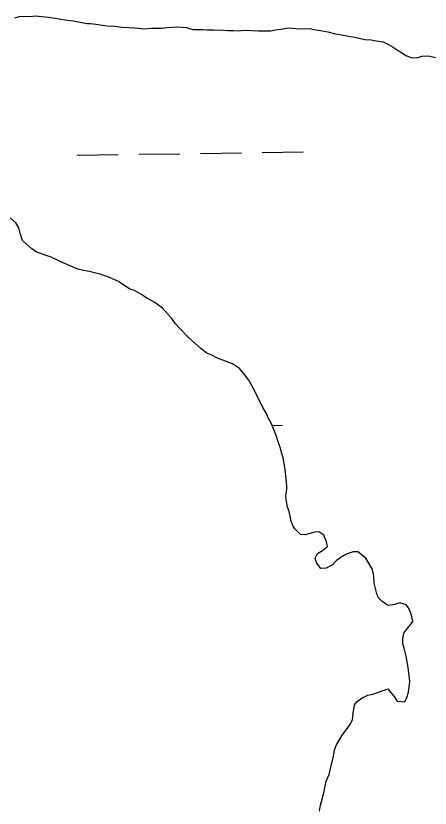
# Model space of a CAD drawing. Extents: x 3807117 to 3845308, y 337856 to 363736.
# Drawn here: x 3842481 to 3842804, y 353352 to 353969 of the extents above; entities that cross this region are included whole.
import ezdxf

# ---------------------------------------------------------------- set-up
doc = ezdxf.new("R2010")
doc.units = 0
doc.layers.add('V-TOPO-SHOR', color=7, linetype='Continuous')
doc.layers.add('V-WETL-SWMP', color=7, linetype='Continuous')

msp = doc.modelspace()

# ---------------------------------------------------------------- linework, layer by layer
at = {"layer": 'V-TOPO-SHOR'}
for p, q in [((3842484.17, 353967.91), (3842488.52, 353968.38)), ((3842488.52, 353968.38), (3842492.49, 353968.04)), ((3842492.49, 353968.04), (3842496.45, 353968.51)), ((3842496.45, 353968.51), (3842506.77, 353967.49)), ((3842480.61, 353967.06), (3842484.17, 353967.91)), ((3842506.77, 353967.49), (3842511.94, 353966.78)), ((3842511.94, 353966.78), (3842519.49, 353965.32)), ((3842519.49, 353965.32), (3842526.24, 353964.64)), ((3842526.24, 353964.64), (3842536.59, 353962.43)), ((3842536.59, 353962.43), (3842539.76, 353962.48)), ((3842539.76, 353962.48), (3842545.32, 353961.78)), ((3842545.32, 353961.78), (3842552.08, 353960.7)), ((3842552.08, 353960.7), (3842558.03, 353960.4)), ((3842558.03, 353960.4), (3842563.99, 353959.71)), ((3842563.99, 353959.71), (3842573.91, 353959.08)), ((3842573.91, 353959.08), (3842581.06, 353958.41)), ((3842581.06, 353958.41), (3842587, 353958.9)), ((3842587, 353958.9), (3842595.32, 353959.04)), ((3842595.32, 353959.04), (3842598.88, 353959.49)), ((3842598.88, 353959.49), (3842603.64, 353959.57)), ((3842603.64, 353959.57), (3842607.59, 353960.03)), ((3842607.59, 353960.03), (3842613.95, 353959.35)), ((3842613.95, 353959.35), (3842619.13, 353957.85)), ((3842619.13, 353957.85), (3842627.05, 353957.98)), ((3842627.05, 353957.98), (3842630.23, 353957.63)), ((3842630.23, 353957.63), (3842635.38, 353957.72)), ((3842635.38, 353957.72), (3842642.92, 353957.45)), ((3842642.92, 353957.45), (3842646.1, 353957.1)), ((3842646.1, 353957.1), (3842650.85, 353957.18)), ((3842650.85, 353957.18), (3842654.82, 353956.85)), ((3842654.82, 353956.85), (3842659.18, 353957.32)), ((3842659.18, 353957.32), (3842670.29, 353956.71)), ((3842670.29, 353956.71), (3842679.8, 353956.87)), ((3842679.8, 353956.87), (3842683.35, 353957.72)), ((3842683.35, 353957.72), (3842687.71, 353958.19)), ((3842687.71, 353958.19), (3842694.04, 353959.08)), ((3842694.04, 353959.08), (3842699.59, 353958.78)), ((3842699.59, 353958.78), (3842703.56, 353958.45)), ((3842703.56, 353958.45), (3842710.3, 353958.56)), ((3842710.3, 353958.56), (3842713.48, 353957.82)), ((3842713.48, 353957.82), (3842718.65, 353957.11)), ((3842718.65, 353957.11), (3842724.22, 353956.01)), ((3842724.22, 353956.01), (3842730.19, 353954.53)), ((3842730.19, 353954.53), (3842736.15, 353953.44)), ((3842736.15, 353953.44), (3842745.3, 353952)), ((3842745.3, 353952), (3842753.26, 353950.15)), ((3842753.26, 353950.15), (3842758.02, 353949.83)), ((3842758.02, 353949.83), (3842762, 353949.11)), ((3842762, 353949.11), (3842767.56, 353948.4)), ((3842767.56, 353948.4), (3842771.56, 353946.09)), ((3842771.56, 353946.09), (3842775.16, 353944.17)), ((3842775.16, 353944.17), (3842779.17, 353941.46)), ((3842779.17, 353941.46), (3842782.37, 353939.53)), ((3842782.37, 353939.53), (3842785.18, 353937.6)), ((3842785.18, 353937.6), (3842789.17, 353936.08)), ((3842797.48, 353937.01), (3842802.63, 353937.49)), ((3842802.63, 353937.49), (3842808.2, 353935.99)), ((3842789.17, 353936.08), (3842793.93, 353935.76)), ((3842793.93, 353935.76), (3842797.48, 353937.01)), ((3842481.28, 353807.28), (3842476.88, 353811.2)), ((3842483.69, 353803.34), (3842481.28, 353807.28)), ((3842484.52, 353799.38), (3842483.69, 353803.34)), ((3842486.56, 353793.45), (3842484.52, 353799.38)), ((3842489.35, 353791.1), (3842486.56, 353793.45)), ((3842493.75, 353787.18), (3842489.35, 353791.1)), ((3842497.34, 353784.43), (3842493.75, 353787.18)), ((3842508.87, 353780.57), (3842497.34, 353784.43)), ((3842518.03, 353776.3), (3842508.87, 353780.57)), ((3842523.6, 353773.97), (3842518.03, 353776.3)), ((3842529.57, 353771.25), (3842523.6, 353773.97)), ((3842533.94, 353770.1), (3842529.57, 353771.25)), ((3842538.31, 353769.34), (3842533.94, 353770.1)), ((3842541.49, 353768.58), (3842538.31, 353769.34)), ((3842547.05, 353767.44), (3842541.49, 353768.58)), ((3842554.21, 353764.73), (3842547.05, 353767.44)), ((3842561.37, 353761.63), (3842554.21, 353764.73)), ((3842570.15, 353755.76), (3842561.37, 353761.63)), ((3842573.72, 353754.6), (3842570.15, 353755.76)), ((3842579.3, 353751.48), (3842573.72, 353754.6)), ((3842583.29, 353748.74), (3842579.3, 353751.48)), ((3842589.67, 353745.23), (3842583.29, 353748.74)), ((3842595.65, 353740.93), (3842589.67, 353745.23)), ((3842602.46, 353733.06), (3842595.65, 353740.93)), ((3842605.67, 353728.73), (3842602.46, 353733.06)), ((3842608.88, 353725.19), (3842605.67, 353728.73)), ((3842615.68, 353718.12), (3842608.88, 353725.19)), ((3842625.27, 353709.48), (3842615.68, 353718.12)), ((3842630.06, 353705.96), (3842625.27, 353709.48)), ((3842634.04, 353704.41), (3842630.06, 353705.96)), ((3842638.42, 353702.07), (3842634.04, 353704.41)), ((3842649.96, 353697.42), (3842638.42, 353702.07)), ((3842655.54, 353693.9), (3842649.96, 353697.42)), ((3842658.75, 353690.36), (3842655.54, 353693.9)), ((3842662.76, 353684.85), (3842658.75, 353690.36)), ((3842666.79, 353677.75), (3842662.76, 353684.85)), ((3842673.66, 353663.54), (3842666.79, 353677.75)), ((3842676.47, 353658.81), (3842673.66, 353663.54)), ((3842677.69, 353656.05), (3842676.47, 353658.81)), ((3842680.51, 353650.92), (3842677.69, 353656.05)), ((3842684.16, 353641.83), (3842680.51, 353650.92)), ((3842685.8, 353635.9), (3842684.16, 353641.83)), ((3842687.42, 353631.95), (3842685.8, 353635.9)), ((3842688.25, 353628.39), (3842687.42, 353631.95)), ((3842689.47, 353624.44), (3842688.25, 353628.39)), ((3842691.14, 353615.34), (3842689.47, 353624.44)), ((3842692.45, 353602.66), (3842691.14, 353615.34)), ((3842691.72, 353595.12), (3842692.48, 353599.49)), ((3842692.48, 353599.49), (3842692.45, 353602.66)), ((3842691.75, 353591.95), (3842691.72, 353595.12)), ((3842692.99, 353586.02), (3842691.75, 353591.95)), ((3842694.22, 353582.46), (3842692.99, 353586.02)), ((3842695.04, 353579.3), (3842694.22, 353582.46)), ((3842695.47, 353575.73), (3842695.04, 353579.3)), ((3842697.09, 353571.78), (3842695.47, 353575.73)), ((3842698.7, 353569.02), (3842697.09, 353571.78)), ((3842703.1, 353564.7), (3842698.7, 353569.02)), ((3842706.67, 353564.34), (3842703.1, 353564.7)), ((3842714.18, 353566.39), (3842706.67, 353564.34)), ((3842717.35, 353566.82), (3842714.18, 353566.39)), ((3842721.34, 353564.08), (3842717.35, 353566.82)), ((3842723.37, 353558.94), (3842721.34, 353564.08)), ((3842720.26, 353552.17), (3842724.19, 353555.38)), ((3842724.19, 353555.38), (3842723.37, 353558.94)), ((3842714.37, 353546.17), (3842716.32, 353549.76)), ((3842716.32, 353549.76), (3842720.26, 353552.17)), ((3842739.31, 353549.57), (3842736.15, 353547.96)), ((3842744.05, 353551.2), (3842739.31, 353549.57)), ((3842747.62, 353551.23), (3842744.05, 353551.2)), ((3842754.01, 353546.14), (3842747.62, 353551.23)), ((3842715.59, 353542.62), (3842714.37, 353546.17)), ((3842718.8, 353538.29), (3842715.59, 353542.62)), ((3842731.03, 353544.34), (3842727.89, 353541.14)), ((3842736.15, 353547.96), (3842731.03, 353544.34)), ((3842759.24, 353537.46), (3842754.01, 353546.14)), ((3842723.16, 353538.33), (3842718.8, 353538.29)), ((3842727.89, 353541.14), (3842723.16, 353538.33)), ((3842760.08, 353532.32), (3842759.24, 353537.46)), ((3842760.53, 353526.77), (3842760.08, 353532.32)), ((3842762.58, 353518.47), (3842760.53, 353526.77)), ((3842763.8, 353515.31), (3842762.58, 353518.47)), ((3842766.6, 353512.56), (3842763.8, 353515.31)), ((3842771.39, 353509.43), (3842766.6, 353512.56)), ((3842776.14, 353510.26), (3842771.39, 353509.43)), ((3842780.49, 353511.49), (3842776.14, 353510.26)), ((3842785.26, 353509.95), (3842780.49, 353511.49)), ((3842787.26, 353507.59), (3842785.26, 353509.95)), ((3842789.29, 353502.85), (3842787.26, 353507.59)), ((3842790.53, 353496.92), (3842789.29, 353502.85)), ((3842785.83, 353490.93), (3842788.57, 353494.12)), ((3842788.57, 353494.12), (3842790.53, 353496.92)), ((3842782.72, 353483.37), (3842783.48, 353487.74)), ((3842783.48, 353487.74), (3842785.83, 353490.93)), ((3842782.76, 353479.4), (3842782.72, 353483.37)), ((3842783.99, 353475.05), (3842782.76, 353479.4)), ((3842785.23, 353469.91), (3842783.99, 353475.05)), ((3842786.89, 353461.21), (3842785.23, 353469.91)), ((3842787.74, 353454.87), (3842786.89, 353461.21)), ((3842787.07, 353441.78), (3842788.18, 353450.12)), ((3842788.18, 353450.12), (3842787.74, 353454.87)), ((3842759.33, 353440.34), (3842771.19, 353444.41)), ((3842771.19, 353444.41), (3842776.4, 353437.72)), ((3842751.03, 353437.49), (3842755.37, 353439.51)), ((3842755.37, 353439.51), (3842759.33, 353440.34)), ((3842776.4, 353437.72), (3842778.41, 353434.97)), ((3842784.36, 353434.23), (3842785.91, 353437.81)), ((3842785.91, 353437.81), (3842787.07, 353441.78)), ((3842744, 353425.54), (3842745.14, 353431.89)), ((3842745.14, 353431.89), (3842747.09, 353434.68)), ((3842747.09, 353434.68), (3842751.03, 353437.49)), ((3842778.41, 353434.97), (3842784.36, 353434.23)), ((3842743.66, 353420.38), (3842744, 353425.54)), ((3842741.32, 353416), (3842743.66, 353420.38)), ((3842735.44, 353408.41), (3842741.32, 353416)), ((3842730.75, 353400.44), (3842735.44, 353408.41)), ((3842728.85, 353392.1), (3842729.6, 353396.86)), ((3842729.6, 353396.86), (3842730.75, 353400.44)), ((3842726.93, 353384.55), (3842728.85, 353392.1)), ((3842725.41, 353377.8), (3842726.93, 353384.55)), ((3842723.08, 353372.62), (3842725.41, 353377.8)), ((3842721.18, 353363.49), (3842723.08, 353372.62)), ((3842718.49, 353353.95), (3842721.18, 353363.49)), ((3842717.74, 353349.19), (3842718.49, 353353.95))]:
    msp.add_line(p, q, dxfattribs=at)
at = {"layer": 'V-WETL-SWMP'}
for p, q in [((3842484.17, 353967.91), (3842488.52, 353968.38)), ((3842488.52, 353968.38), (3842492.49, 353968.04)), ((3842492.49, 353968.04), (3842496.45, 353968.51)), ((3842496.45, 353968.51), (3842506.77, 353967.49)), ((3842480.61, 353967.06), (3842484.17, 353967.91)), ((3842506.77, 353967.49), (3842511.94, 353966.78)), ((3842511.94, 353966.78), (3842519.49, 353965.32)), ((3842519.49, 353965.32), (3842526.24, 353964.64)), ((3842526.24, 353964.64), (3842536.59, 353962.43)), ((3842536.59, 353962.43), (3842539.76, 353962.48)), ((3842539.76, 353962.48), (3842545.32, 353961.78)), ((3842545.32, 353961.78), (3842552.08, 353960.7)), ((3842552.08, 353960.7), (3842558.03, 353960.4)), ((3842558.03, 353960.4), (3842563.99, 353959.71)), ((3842563.99, 353959.71), (3842573.91, 353959.08)), ((3842573.91, 353959.08), (3842581.06, 353958.41)), ((3842581.06, 353958.41), (3842587, 353958.9)), ((3842587, 353958.9), (3842595.32, 353959.04)), ((3842595.32, 353959.04), (3842598.88, 353959.49)), ((3842598.88, 353959.49), (3842603.64, 353959.57)), ((3842603.64, 353959.57), (3842607.59, 353960.03)), ((3842607.59, 353960.03), (3842613.95, 353959.35)), ((3842613.95, 353959.35), (3842619.13, 353957.85)), ((3842619.13, 353957.85), (3842627.05, 353957.98)), ((3842627.05, 353957.98), (3842630.23, 353957.63)), ((3842630.23, 353957.63), (3842635.38, 353957.72)), ((3842635.38, 353957.72), (3842642.92, 353957.45)), ((3842642.92, 353957.45), (3842646.1, 353957.1)), ((3842646.1, 353957.1), (3842650.85, 353957.18)), ((3842650.85, 353957.18), (3842654.82, 353956.85)), ((3842654.82, 353956.85), (3842659.18, 353957.32)), ((3842659.18, 353957.32), (3842670.29, 353956.71)), ((3842670.29, 353956.71), (3842679.8, 353956.87)), ((3842679.8, 353956.87), (3842683.35, 353957.72)), ((3842683.35, 353957.72), (3842687.71, 353958.19)), ((3842687.71, 353958.19), (3842694.04, 353959.08)), ((3842694.04, 353959.08), (3842699.59, 353958.78)), ((3842699.59, 353958.78), (3842703.56, 353958.45)), ((3842703.56, 353958.45), (3842710.3, 353958.56)), ((3842710.3, 353958.56), (3842713.48, 353957.82)), ((3842713.48, 353957.82), (3842718.65, 353957.11)), ((3842718.65, 353957.11), (3842724.22, 353956.01)), ((3842724.22, 353956.01), (3842730.19, 353954.53)), ((3842730.19, 353954.53), (3842736.15, 353953.44)), ((3842736.15, 353953.44), (3842745.3, 353952)), ((3842745.3, 353952), (3842753.26, 353950.15)), ((3842753.26, 353950.15), (3842758.02, 353949.83)), ((3842758.02, 353949.83), (3842762, 353949.11)), ((3842762, 353949.11), (3842767.56, 353948.4)), ((3842767.56, 353948.4), (3842771.56, 353946.09)), ((3842771.56, 353946.09), (3842775.16, 353944.17)), ((3842775.16, 353944.17), (3842779.17, 353941.46)), ((3842779.17, 353941.46), (3842782.37, 353939.53)), ((3842782.37, 353939.53), (3842785.18, 353937.6)), ((3842785.18, 353937.6), (3842789.17, 353936.08)), ((3842797.48, 353937.01), (3842802.63, 353937.49)), ((3842802.63, 353937.49), (3842808.2, 353935.99)), ((3842789.17, 353936.08), (3842793.93, 353935.76)), ((3842793.93, 353935.76), (3842797.48, 353937.01)), ((3842529.1, 353859.99), (3842561.09, 353860.47)), ((3842577.09, 353860.71), (3842609.09, 353861.19)), ((3842625.09, 353861.43), (3842657.08, 353861.91)), ((3842673.08, 353862.15), (3842705.08, 353862.63)), ((3842481.28, 353807.28), (3842476.88, 353811.2)), ((3842483.69, 353803.34), (3842481.28, 353807.28)), ((3842484.52, 353799.38), (3842483.69, 353803.34)), ((3842486.56, 353793.45), (3842484.52, 353799.38)), ((3842489.35, 353791.1), (3842486.56, 353793.45)), ((3842493.75, 353787.18), (3842489.35, 353791.1)), ((3842497.34, 353784.43), (3842493.75, 353787.18)), ((3842508.87, 353780.57), (3842497.34, 353784.43)), ((3842518.03, 353776.3), (3842508.87, 353780.57)), ((3842523.6, 353773.97), (3842518.03, 353776.3)), ((3842529.57, 353771.25), (3842523.6, 353773.97)), ((3842533.94, 353770.1), (3842529.57, 353771.25)), ((3842538.31, 353769.34), (3842533.94, 353770.1)), ((3842541.49, 353768.58), (3842538.31, 353769.34)), ((3842547.05, 353767.44), (3842541.49, 353768.58)), ((3842554.21, 353764.73), (3842547.05, 353767.44)), ((3842561.37, 353761.63), (3842554.21, 353764.73)), ((3842570.15, 353755.76), (3842561.37, 353761.63)), ((3842573.72, 353754.6), (3842570.15, 353755.76)), ((3842579.3, 353751.48), (3842573.72, 353754.6)), ((3842583.29, 353748.74), (3842579.3, 353751.48)), ((3842589.67, 353745.23), (3842583.29, 353748.74)), ((3842595.65, 353740.93), (3842589.67, 353745.23)), ((3842602.46, 353733.06), (3842595.65, 353740.93)), ((3842605.67, 353728.73), (3842602.46, 353733.06)), ((3842608.88, 353725.19), (3842605.67, 353728.73)), ((3842615.68, 353718.12), (3842608.88, 353725.19)), ((3842625.27, 353709.48), (3842615.68, 353718.12)), ((3842630.06, 353705.96), (3842625.27, 353709.48)), ((3842634.04, 353704.41), (3842630.06, 353705.96)), ((3842638.42, 353702.07), (3842634.04, 353704.41)), ((3842649.96, 353697.42), (3842638.42, 353702.07)), ((3842655.54, 353693.9), (3842649.96, 353697.42)), ((3842658.75, 353690.36), (3842655.54, 353693.9)), ((3842662.76, 353684.85), (3842658.75, 353690.36)), ((3842666.79, 353677.75), (3842662.76, 353684.85)), ((3842673.66, 353663.54), (3842666.79, 353677.75)), ((3842676.47, 353658.81), (3842673.66, 353663.54)), ((3842677.69, 353656.05), (3842676.47, 353658.81)), ((3842680.51, 353650.92), (3842677.69, 353656.05)), ((3842684.16, 353641.83), (3842680.51, 353650.92)), ((3842681.02, 353649.64), (3842689.11, 353649.76)), ((3842685.8, 353635.9), (3842684.16, 353641.83)), ((3842687.42, 353631.95), (3842685.8, 353635.9)), ((3842688.25, 353628.39), (3842687.42, 353631.95)), ((3842689.47, 353624.44), (3842688.25, 353628.39)), ((3842691.14, 353615.34), (3842689.47, 353624.44)), ((3842692.45, 353602.66), (3842691.14, 353615.34)), ((3842691.72, 353595.12), (3842692.48, 353599.49)), ((3842692.48, 353599.49), (3842692.45, 353602.66)), ((3842691.75, 353591.95), (3842691.72, 353595.12)), ((3842692.99, 353586.02), (3842691.75, 353591.95)), ((3842694.22, 353582.46), (3842692.99, 353586.02)), ((3842695.04, 353579.3), (3842694.22, 353582.46)), ((3842695.47, 353575.73), (3842695.04, 353579.3)), ((3842697.09, 353571.78), (3842695.47, 353575.73)), ((3842698.7, 353569.02), (3842697.09, 353571.78)), ((3842703.1, 353564.7), (3842698.7, 353569.02)), ((3842706.67, 353564.34), (3842703.1, 353564.7)), ((3842714.18, 353566.39), (3842706.67, 353564.34)), ((3842717.35, 353566.82), (3842714.18, 353566.39)), ((3842721.34, 353564.08), (3842717.35, 353566.82)), ((3842723.37, 353558.94), (3842721.34, 353564.08)), ((3842720.26, 353552.17), (3842724.19, 353555.38)), ((3842724.19, 353555.38), (3842723.37, 353558.94)), ((3842714.37, 353546.17), (3842716.32, 353549.76)), ((3842716.32, 353549.76), (3842720.26, 353552.17)), ((3842739.31, 353549.57), (3842736.15, 353547.96)), ((3842744.05, 353551.2), (3842739.31, 353549.57)), ((3842747.62, 353551.23), (3842744.05, 353551.2)), ((3842754.01, 353546.14), (3842747.62, 353551.23)), ((3842715.59, 353542.62), (3842714.37, 353546.17)), ((3842718.8, 353538.29), (3842715.59, 353542.62)), ((3842731.03, 353544.34), (3842727.89, 353541.14)), ((3842736.15, 353547.96), (3842731.03, 353544.34)), ((3842759.24, 353537.46), (3842754.01, 353546.14)), ((3842723.16, 353538.33), (3842718.8, 353538.29)), ((3842727.89, 353541.14), (3842723.16, 353538.33)), ((3842760.08, 353532.32), (3842759.24, 353537.46)), ((3842760.53, 353526.77), (3842760.08, 353532.32)), ((3842762.58, 353518.47), (3842760.53, 353526.77)), ((3842763.8, 353515.31), (3842762.58, 353518.47)), ((3842766.6, 353512.56), (3842763.8, 353515.31)), ((3842771.39, 353509.43), (3842766.6, 353512.56)), ((3842776.14, 353510.26), (3842771.39, 353509.43)), ((3842780.49, 353511.49), (3842776.14, 353510.26)), ((3842785.26, 353509.95), (3842780.49, 353511.49)), ((3842787.26, 353507.59), (3842785.26, 353509.95)), ((3842789.29, 353502.85), (3842787.26, 353507.59)), ((3842790.53, 353496.92), (3842789.29, 353502.85)), ((3842785.83, 353490.93), (3842788.57, 353494.12)), ((3842788.57, 353494.12), (3842790.53, 353496.92)), ((3842782.72, 353483.37), (3842783.48, 353487.74)), ((3842783.48, 353487.74), (3842785.83, 353490.93)), ((3842782.76, 353479.4), (3842782.72, 353483.37)), ((3842783.99, 353475.05), (3842782.76, 353479.4)), ((3842785.23, 353469.91), (3842783.99, 353475.05)), ((3842786.89, 353461.21), (3842785.23, 353469.91)), ((3842787.74, 353454.87), (3842786.89, 353461.21)), ((3842787.07, 353441.78), (3842788.18, 353450.12)), ((3842788.18, 353450.12), (3842787.74, 353454.87)), ((3842759.33, 353440.34), (3842771.19, 353444.41)), ((3842771.19, 353444.41), (3842776.4, 353437.72)), ((3842751.03, 353437.49), (3842755.37, 353439.51)), ((3842755.37, 353439.51), (3842759.33, 353440.34)), ((3842776.4, 353437.72), (3842778.41, 353434.97)), ((3842784.36, 353434.23), (3842785.91, 353437.81)), ((3842785.91, 353437.81), (3842787.07, 353441.78)), ((3842744, 353425.54), (3842745.14, 353431.89)), ((3842745.14, 353431.89), (3842747.09, 353434.68)), ((3842747.09, 353434.68), (3842751.03, 353437.49)), ((3842778.41, 353434.97), (3842784.36, 353434.23)), ((3842743.66, 353420.38), (3842744, 353425.54)), ((3842741.32, 353416), (3842743.66, 353420.38)), ((3842735.44, 353408.41), (3842741.32, 353416)), ((3842730.75, 353400.44), (3842735.44, 353408.41)), ((3842728.85, 353392.1), (3842729.6, 353396.86)), ((3842729.6, 353396.86), (3842730.75, 353400.44)), ((3842726.93, 353384.55), (3842728.85, 353392.1)), ((3842725.41, 353377.8), (3842726.93, 353384.55)), ((3842723.08, 353372.62), (3842725.41, 353377.8)), ((3842721.18, 353363.49), (3842723.08, 353372.62)), ((3842718.49, 353353.95), (3842721.18, 353363.49)), ((3842717.74, 353349.19), (3842718.49, 353353.95))]:
    msp.add_line(p, q, dxfattribs=at)

doc.saveas('drawing.dxf')
